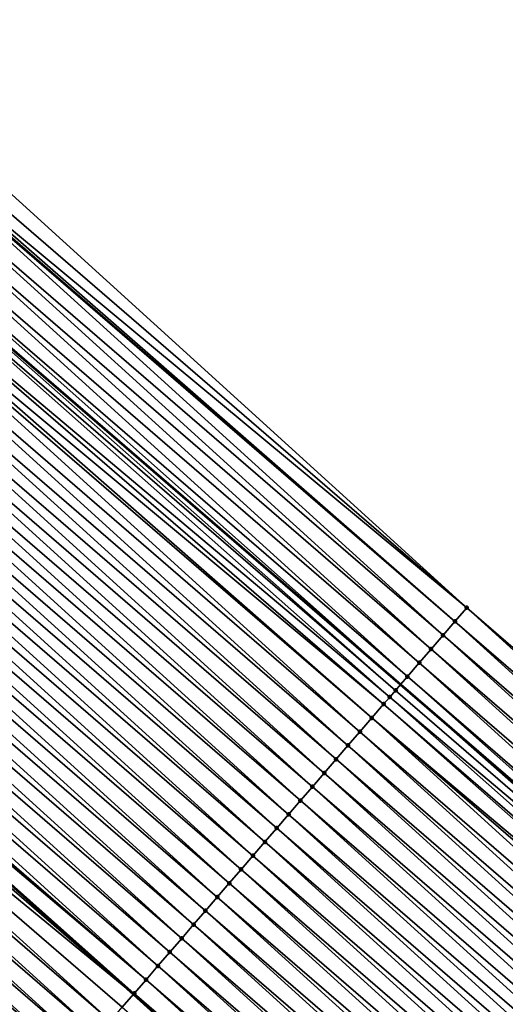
# Model space of a CAD drawing. Header units: feet. Extents: x 2007189 to 2022806, y 818621 to 837694.
# Tile 330 of 656: x 2015454 to 2015467, y 820232 to 820259. Entities that reach past the tile are written whole.
import ezdxf

# ---------------------------------------------------------------- set-up
doc = ezdxf.new("R2010")
doc.units = ezdxf.units.FT
doc.header["$MEASUREMENT"] = 0
for name, color, linetype, lineweight in [('EP_Travel Lane', 172, 'Continuous', 53), ('Road Shots', 141, 'Continuous', 100), ('Road X-Section', 40, 'Continuous', 13), ('STRIPING', 60, 'Continuous', 53)]:
    doc.layers.add(name, color=color, linetype=linetype, lineweight=lineweight)
doc.layers.add('I-77-MM17-21_SB-Surface-Border', color=7, linetype='Continuous')
doc.layers.add('I-77-MM17-21_SB-Surface-TIN', color=7, linetype='Continuous')

msp = doc.modelspace()

# ---------------------------------------------------------------- linework, layer by layer
at = {"layer": 'EP_Travel Lane'}
msp.add_polyline3d([(2015389.885161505, 820305.9431912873, 254.3724983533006), (2015404.477025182, 820292.9223736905, 254.4036297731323), (2015419.46987167, 820279.6855020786, 254.4127378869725), (2015434.463940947, 820266.4500790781, 254.453842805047), (2015449.413424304, 820253.4036363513, 254.4975981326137), (2015464.557544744, 820240.3403664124, 254.586789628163), (2015479.701666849, 820227.2770950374, 254.6751473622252), (2015494.855067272, 820214.2997339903, 254.7118659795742), (2015510.046053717, 820201.2910212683, 254.8001306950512), (2015525.256119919, 820188.3278856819, 254.9221021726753), (2015540.509567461, 820175.3925680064, 255.0499853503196), (2015555.762980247, 820162.4572798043, 255.1873302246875), (2015570.975721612, 820149.5367180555, 255.3579410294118), (2015586.218726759, 820136.5902218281, 255.5578152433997), (2015601.443424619, 820123.712927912, 255.7737022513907), (2015616.741094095, 820110.8309482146, 255.9642285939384), (2015632.038367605, 820097.9493019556, 256.2039738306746)], dxfattribs=at)
at = {"layer": 'I-77-MM17-21_SB-Surface-Border', "color": 3, "linetype": 'Continuous', "lineweight": -3}
msp.add_polyline3d([(2015391.491564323, 820307.6459412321, 254.311653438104), (2015406.324404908, 820295.0145387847, 254.3249123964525), (2015421.647817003, 820282.1519945, 254.3000206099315), (2015436.640263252, 820268.914668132, 254.3083171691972), (2015451.559730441, 820255.8910784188, 254.3104001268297), (2015466.377189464, 820242.4492687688, 254.4384674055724), (2015481.521328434, 820229.3859828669, 254.5183154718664), (2015496.667202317, 820216.4149919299, 254.541724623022), (2015511.858194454, 820203.406274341, 254.6277388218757)], dxfattribs=at)
at = {"layer": 'I-77-MM17-21_SB-Surface-TIN', "color": 128, "linetype": 'Continuous', "lineweight": -3}
for points in [[(2015466.377189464, 820242.4492687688, 254.4384674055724), (2015451.559730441, 820255.8910784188, 254.3104001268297), (2015451.233133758, 820255.5124828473, 254.3165825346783)], [(2015466.377189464, 820242.4492687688, 254.4384674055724), (2015451.233133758, 820255.5124828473, 254.3165825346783), (2015450.980578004, 820255.2197838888, 254.3381721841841)], [(2015465.723915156, 820241.6921474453, 254.4917042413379), (2015450.906490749, 820255.1339272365, 254.3461577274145), (2015450.579840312, 820254.7553780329, 254.3794837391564)], [(2015466.050555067, 820242.070705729, 254.4636938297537), (2015450.926695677, 820255.1573417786, 254.3439517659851), (2015450.906490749, 820255.1339272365, 254.3461577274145)], [(2015465.723915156, 820241.6921474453, 254.4917042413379), (2015466.050555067, 820242.070705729, 254.4636938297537), (2015450.906490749, 820255.1339272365, 254.3461577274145)], [(2015466.050555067, 820242.070705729, 254.4636938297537), (2015450.980578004, 820255.2197838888, 254.3381721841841), (2015450.926695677, 820255.1573417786, 254.3439517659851)], [(2015466.050555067, 820242.070705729, 254.4636938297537), (2015466.377189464, 820242.4492687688, 254.4384674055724), (2015450.980578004, 820255.2197838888, 254.3381721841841)], [(2015465.397268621, 820241.3135948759, 254.5230599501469), (2015450.579840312, 820254.7553780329, 254.3794837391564), (2015450.253194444, 820254.3768248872, 254.4105020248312)], [(2015465.397268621, 820241.3135948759, 254.5230599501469), (2015465.723915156, 820241.6921474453, 254.4917042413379), (2015450.579840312, 820254.7553780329, 254.3794837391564)], [(2015465.070622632, 820240.9350418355, 254.5541399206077), (2015450.253194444, 820254.3768248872, 254.4105020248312), (2015449.926530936, 820253.9982869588, 254.4504283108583)], [(2015465.070622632, 820240.9350418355, 254.5541399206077), (2015465.397268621, 820241.3135948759, 254.5230599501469), (2015450.253194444, 820254.3768248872, 254.4105020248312)], [(2015464.74399947, 820240.556469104, 254.5736927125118), (2015449.926530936, 820253.9982869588, 254.4504283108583), (2015449.599887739, 820253.6197315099, 254.4800983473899)], [(2015464.74399947, 820240.556469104, 254.5736927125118), (2015465.070622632, 820240.9350418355, 254.5541399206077), (2015449.926530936, 820253.9982869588, 254.4504283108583)], [(2015464.417369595, 820240.1779021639, 254.5966357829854), (2015449.413424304, 820253.4036363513, 254.4975981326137), (2015449.27324259, 820253.2411777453, 254.5107543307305)], [(2015449.599887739, 820253.6197315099, 254.4800983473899), (2015449.413424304, 820253.4036363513, 254.4975981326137), (2015464.557544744, 820240.3403664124, 254.586789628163)], [(2015464.417369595, 820240.1779021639, 254.5966357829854), (2015464.557544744, 820240.3403664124, 254.586789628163), (2015449.413424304, 820253.4036363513, 254.4975981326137)], [(2015464.74399947, 820240.556469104, 254.5736927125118), (2015449.599887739, 820253.6197315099, 254.4800983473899), (2015464.557544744, 820240.3403664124, 254.586789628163)], [(2015464.259898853, 820239.9953795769, 254.6045519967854), (2015449.27324259, 820253.2411777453, 254.5107543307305), (2015448.946596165, 820252.8626250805, 254.5420541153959)], [(2015464.259898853, 820239.9953795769, 254.6045519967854), (2015464.417369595, 820240.1779021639, 254.5966357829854), (2015449.27324259, 820253.2411777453, 254.5107543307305)], [(2015464.0907582, 820239.7993192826, 254.6102470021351), (2015448.946596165, 820252.8626250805, 254.5420541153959), (2015448.720364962, 820252.600421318, 254.558000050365)], [(2015464.0907582, 820239.7993192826, 254.6102470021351), (2015464.259898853, 820239.9953795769, 254.6045519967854), (2015448.946596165, 820252.8626250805, 254.5420541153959)], [(2015463.764161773, 820239.4207234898, 254.6162998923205), (2015448.720364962, 820252.600421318, 254.558000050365), (2015448.619971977, 820252.4840532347, 254.5621253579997)], [(2015463.764161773, 820239.4207234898, 254.6162998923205), (2015464.0907582, 820239.7993192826, 254.6102470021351), (2015448.720364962, 820252.600421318, 254.558000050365)], [(2015463.437569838, 820239.0421238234, 254.620085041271), (2015448.619971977, 820252.4840532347, 254.5621253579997), (2015448.293371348, 820252.1054610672, 254.570300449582)], [(2015463.437569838, 820239.0421238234, 254.620085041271), (2015463.764161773, 820239.4207234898, 254.6162998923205), (2015448.619971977, 820252.4840532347, 254.5621253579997)], [(2015463.110970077, 820238.6635309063, 254.6278213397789), (2015448.293371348, 820252.1054610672, 254.570300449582), (2015447.966768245, 820251.7268710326, 254.5797241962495)], [(2015463.110970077, 820238.6635309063, 254.6278213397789), (2015463.437569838, 820239.0421238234, 254.620085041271), (2015448.293371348, 820252.1054610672, 254.570300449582)], [(2015462.784356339, 820238.2849500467, 254.6426159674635), (2015447.966768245, 820251.7268710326, 254.5797241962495), (2015447.640157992, 820251.3482871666, 254.5927588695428)], [(2015462.784356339, 820238.2849500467, 254.6426159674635), (2015463.110970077, 820238.6635309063, 254.6278213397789), (2015447.966768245, 820251.7268710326, 254.5797241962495)], [(2015462.457745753, 820237.9063664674, 254.6558186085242), (2015447.640157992, 820251.3482871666, 254.5927588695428), (2015447.313550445, 820250.9697009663, 254.6044271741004)], [(2015462.457745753, 820237.9063664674, 254.6558186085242), (2015462.784356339, 820238.2849500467, 254.6426159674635), (2015447.640157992, 820251.3482871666, 254.5927588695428)], [(2015462.131140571, 820237.527778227, 254.6662925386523), (2015447.313550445, 820250.9697009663, 254.6044271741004), (2015446.986945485, 820250.5911125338, 254.6147887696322)], [(2015462.131140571, 820237.527778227, 254.6662925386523), (2015462.457745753, 820237.9063664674, 254.6558186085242), (2015447.313550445, 820250.9697009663, 254.6044271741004)], [(2015461.804531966, 820237.1491929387, 254.6784947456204), (2015446.986945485, 820250.5911125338, 254.6147887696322), (2015446.66033055, 820250.2125327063, 254.6301876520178)], [(2015461.804531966, 820237.1491929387, 254.6784947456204), (2015462.131140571, 820237.527778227, 254.6662925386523), (2015446.986945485, 820250.5911125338, 254.6147887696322)], [(2015461.477918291, 820236.7706120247, 254.693257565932), (2015446.66033055, 820250.2125327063, 254.6301876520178), (2015446.33372735, 820249.8339427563, 254.6396608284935)], [(2015461.477918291, 820236.7706120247, 254.693257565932), (2015461.804531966, 820237.1491929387, 254.6784947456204), (2015446.66033055, 820250.2125327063, 254.6301876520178)], [(2015461.15131379, 820236.3920231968, 254.7033876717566), (2015446.33372735, 820249.8339427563, 254.6396608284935), (2015446.007113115, 820249.4553623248, 254.6547061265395)], [(2015461.15131379, 820236.3920231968, 254.7033876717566), (2015461.477918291, 820236.7706120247, 254.693257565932), (2015446.33372735, 820249.8339427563, 254.6396608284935)], [(2015460.824701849, 820236.0134407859, 254.7172742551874), (2015446.007113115, 820249.4553623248, 254.6547061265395), (2015445.680491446, 820249.0767883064, 254.6735055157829)], [(2015460.824701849, 820236.0134407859, 254.7172742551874), (2015461.15131379, 820236.3920231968, 254.7033876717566), (2015446.007113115, 820249.4553623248, 254.6547061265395)], [(2015460.498084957, 820235.6348626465, 254.7336612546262), (2015445.680491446, 820249.0767883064, 254.6735055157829), (2015445.353885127, 820248.6982010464, 254.6845534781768)], [(2015460.498084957, 820235.6348626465, 254.7336612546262), (2015460.824701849, 820236.0134407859, 254.7172742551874), (2015445.680491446, 820249.0767883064, 254.6735055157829)], [(2015460.171474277, 820235.2562791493, 254.7469118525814), (2015445.353885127, 820248.6982010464, 254.6845534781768), (2015445.027265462, 820248.3196252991, 254.7023409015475)], [(2015460.171474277, 820235.2562791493, 254.7469118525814), (2015460.498084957, 820235.6348626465, 254.7336612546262), (2015445.353885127, 820248.6982010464, 254.6845534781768)], [(2015459.844860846, 820234.8776980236, 254.7615508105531), (2015445.027265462, 820248.3196252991, 254.7023409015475), (2015444.700658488, 820247.9410386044, 254.7137196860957)], [(2015459.844860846, 820234.8776980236, 254.7615508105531), (2015460.171474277, 820235.2562791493, 254.7469118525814), (2015445.027265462, 820248.3196252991, 254.7023409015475)], [(2015459.518245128, 820234.4991188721, 254.7773454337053), (2015444.700658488, 820247.9410386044, 254.7137196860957), (2015444.374052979, 820247.5624506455, 254.7243585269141)], [(2015459.518245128, 820234.4991188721, 254.7773454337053), (2015459.844860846, 820234.8776980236, 254.7615508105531), (2015444.700658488, 820247.9410386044, 254.7137196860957)], [(2015459.191635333, 820234.120534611, 254.7901488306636), (2015444.374052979, 820247.5624506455, 254.7243585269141), (2015444.047442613, 820247.1838668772, 254.7374503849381)], [(2015459.191635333, 820234.120534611, 254.7901488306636), (2015459.518245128, 820234.4991188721, 254.7773454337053), (2015444.374052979, 820247.5624506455, 254.7243585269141)], [(2015458.865018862, 820233.7419561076, 254.8063227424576), (2015444.047442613, 820247.1838668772, 254.7374503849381), (2015443.720833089, 820246.8052823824, 254.7501171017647)], [(2015458.865018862, 820233.7419561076, 254.8063227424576), (2015459.191635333, 820234.120534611, 254.7901488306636), (2015444.047442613, 820247.1838668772, 254.7374503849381)], [(2015458.538400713, 820233.3633790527, 254.8233447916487), (2015443.720833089, 820246.8052823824, 254.7501171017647), (2015443.394219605, 820246.4267013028, 254.7647829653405)], [(2015458.538400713, 820233.3633790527, 254.8233447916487), (2015458.865018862, 820233.7419561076, 254.8063227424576), (2015443.720833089, 820246.8052823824, 254.7501171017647)], [(2015458.211788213, 820232.984797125, 254.8375141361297), (2015443.394219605, 820246.4267013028, 254.7647829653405), (2015443.067600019, 820246.0481254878, 254.7825306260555)], [(2015458.211788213, 820232.984797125, 254.8375141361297), (2015458.538400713, 820233.3633790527, 254.8233447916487), (2015443.394219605, 820246.4267013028, 254.7647829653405)], [(2015457.885175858, 820232.6062150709, 254.8516096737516), (2015443.067600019, 820246.0481254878, 254.7825306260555), (2015442.740984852, 820245.6695458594, 254.7980461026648)], [(2015457.885175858, 820232.6062150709, 254.8516096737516), (2015458.211788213, 820232.984797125, 254.8375141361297), (2015443.067600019, 820246.0481254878, 254.7825306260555)], [(2015457.558565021, 820232.2276317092, 254.8649395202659), (2015442.740984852, 820245.6695458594, 254.7980461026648), (2015442.414361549, 820245.2909732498, 254.8176703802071)], [(2015457.558565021, 820232.2276317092, 254.8649395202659), (2015457.885175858, 820232.6062150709, 254.8516096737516), (2015442.740984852, 820245.6695458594, 254.7980461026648)], [(2015457.558565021, 820232.2276317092, 254.8649395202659), (2015442.414361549, 820245.2909732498, 254.8176703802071), (2015442.288451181, 820245.1450277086, 254.822943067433)], [(2015442.087750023, 820244.9123904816, 254.8313477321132), (2015457.211626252, 820231.8254681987, 254.874728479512), (2015442.288451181, 820245.1450277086, 254.822943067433)], [(2015457.23196234, 820231.8490413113, 254.8741505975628), (2015442.288451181, 820245.1450277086, 254.822943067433), (2015457.211626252, 820231.8254681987, 254.874728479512)], [(2015457.23196234, 820231.8490413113, 254.8741505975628), (2015457.558565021, 820232.2276317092, 254.8649395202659), (2015442.288451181, 820245.1450277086, 254.822943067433)], [(2015441.761140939, 820244.5338056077, 254.8437924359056), (2015457.211626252, 820231.8254681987, 254.874728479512), (2015442.087750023, 820244.9123904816, 254.8313477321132)], [(2015456.57875437, 820231.0918627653, 254.893889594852), (2015441.761140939, 820244.5338056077, 254.8437924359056), (2015441.434531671, 820244.1552208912, 254.8563293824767)], [(2015456.90535952, 820231.4704510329, 254.8834315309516), (2015457.211626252, 820231.8254681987, 254.874728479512), (2015441.761140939, 820244.5338056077, 254.8437924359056)], [(2015456.57875437, 820231.0918627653, 254.893889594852), (2015456.90535952, 820231.4704510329, 254.8834315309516), (2015441.761140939, 820244.5338056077, 254.8437924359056)], [(2015456.252133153, 820230.7132883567, 254.9124606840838), (2015441.434531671, 820244.1552208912, 254.8563293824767), (2015441.107922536, 820243.7766360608, 254.8687995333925)], [(2015456.252133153, 820230.7132883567, 254.9124606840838), (2015456.57875437, 820231.0918627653, 254.893889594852), (2015441.434531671, 820244.1552208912, 254.8563293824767)], [(2015455.925518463, 820230.3347083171, 254.9277352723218), (2015441.107922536, 820243.7766360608, 254.8687995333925), (2015440.781310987, 820243.3980533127, 254.8824886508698)], [(2015455.925518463, 820230.3347083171, 254.9277352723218), (2015456.252133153, 820230.7132883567, 254.9124606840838), (2015441.107922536, 820243.7766360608, 254.8687995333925)], [(2015455.59890789, 820229.9561247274, 254.9409317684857), (2015440.781310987, 820243.3980533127, 254.8824886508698), (2015440.454704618, 820243.0194660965, 254.8935621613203)], [(2015455.59890789, 820229.9561247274, 254.9409317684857), (2015455.925518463, 820230.3347083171, 254.9277352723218), (2015440.781310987, 820243.3980533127, 254.8824886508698)], [(2015455.27230399, 820229.5775353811, 254.9507584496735), (2015440.454704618, 820243.0194660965, 254.8935621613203), (2015440.128092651, 820242.6408837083, 254.9074620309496)], [(2015455.27230399, 820229.5775353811, 254.9507584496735), (2015455.59890789, 820229.9561247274, 254.9409317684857), (2015440.454704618, 820243.0194660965, 254.8935621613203)], [(2015454.945694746, 820229.1989506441, 254.9632832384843), (2015440.128092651, 820242.6408837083, 254.9074620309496), (2015439.801485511, 820242.2622971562, 254.918924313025)], [(2015454.945694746, 820229.1989506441, 254.9632832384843), (2015455.27230399, 820229.5775353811, 254.9507584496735), (2015440.128092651, 820242.6408837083, 254.9074620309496)], [(2015481.194689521, 820229.007423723, 254.545822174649), (2015466.377189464, 820242.4492687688, 254.4384674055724), (2015466.050555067, 820242.070705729, 254.4636938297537)], [(2015481.194689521, 820229.007423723, 254.545822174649), (2015481.521328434, 820229.3859828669, 254.5183154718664), (2015466.377189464, 820242.4492687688, 254.4384674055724)], [(2015454.619084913, 820228.8203664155, 254.9761058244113), (2015439.801485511, 820242.2622971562, 254.918924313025), (2015439.474878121, 820241.8837108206, 254.9305134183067)], [(2015454.619084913, 820228.8203664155, 254.9761058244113), (2015454.945694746, 820229.1989506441, 254.9632832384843), (2015439.801485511, 820242.2622971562, 254.918924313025)], [(2015480.868044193, 820228.6288701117, 254.5765676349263), (2015466.050555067, 820242.070705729, 254.4636938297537), (2015465.723915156, 820241.6921474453, 254.4917042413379)], [(2015480.868044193, 820228.6288701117, 254.5765676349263), (2015481.194689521, 820229.007423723, 254.545822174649), (2015466.050555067, 820242.070705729, 254.4636938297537)], [(2015454.292468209, 820228.4417881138, 254.9923978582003), (2015439.474878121, 820241.8837108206, 254.9305134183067), (2015439.148254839, 820241.5051381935, 254.950127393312)], [(2015454.292468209, 820228.4417881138, 254.9923978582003), (2015454.619084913, 820228.8203664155, 254.9761058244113), (2015439.474878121, 820241.8837108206, 254.9305134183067)], [(2015453.965858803, 820228.0632035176, 255.0050050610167), (2015454.292468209, 820228.4417881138, 254.9923978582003), (2015439.148254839, 820241.5051381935, 254.950127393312)], [(2015480.541396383, 820228.2503186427, 254.6085671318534), (2015465.723915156, 820241.6921474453, 254.4917042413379), (2015465.397268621, 820241.3135948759, 254.5230599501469)], [(2015480.541396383, 820228.2503186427, 254.6085671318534), (2015480.868044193, 820228.6288701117, 254.5765676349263), (2015465.723915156, 820241.6921474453, 254.4917042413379)], [(2015480.214752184, 820227.8717640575, 254.6387425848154), (2015465.397268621, 820241.3135948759, 254.5230599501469), (2015465.070622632, 820240.9350418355, 254.5541399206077)], [(2015480.214752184, 820227.8717640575, 254.6387425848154), (2015480.541396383, 820228.2503186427, 254.6085671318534), (2015465.397268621, 820241.3135948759, 254.5230599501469)], [(2015479.888121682, 820227.4931976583, 254.6620020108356), (2015465.070622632, 820240.9350418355, 254.5541399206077), (2015464.74399947, 820240.556469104, 254.5736927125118)], [(2015479.888121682, 820227.4931976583, 254.6620020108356), (2015480.214752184, 820227.8717640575, 254.6387425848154), (2015465.070622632, 820240.9350418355, 254.5541399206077)], [(2015464.74399947, 820240.556469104, 254.5736927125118), (2015464.557544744, 820240.3403664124, 254.586789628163), (2015479.701666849, 820227.2770950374, 254.6751473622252)], [(2015479.888121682, 820227.4931976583, 254.6620020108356), (2015464.74399947, 820240.556469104, 254.5736927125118), (2015479.701666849, 820227.2770950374, 254.6751473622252)], [(2015479.561491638, 820227.1146308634, 254.6850299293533), (2015464.417369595, 820240.1779021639, 254.5966357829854), (2015464.259898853, 820239.9953795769, 254.6045519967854)], [(2015479.561491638, 820227.1146308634, 254.6850299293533), (2015464.557544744, 820240.3403664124, 254.586789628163), (2015464.417369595, 820240.1779021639, 254.5966357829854)], [(2015479.561491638, 820227.1146308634, 254.6850299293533), (2015479.701666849, 820227.2770950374, 254.6751473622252), (2015464.557544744, 820240.3403664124, 254.586789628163)], [(2015479.234862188, 820226.7360635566, 254.7077581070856), (2015464.259898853, 820239.9953795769, 254.6045519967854), (2015464.0907582, 820239.7993192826, 254.6102470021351)], [(2015479.234862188, 820226.7360635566, 254.7077581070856), (2015479.561491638, 820227.1146308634, 254.6850299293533), (2015464.259898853, 820239.9953795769, 254.6045519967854)], [(2015479.075486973, 820226.5513357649, 254.7163314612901), (2015464.0907582, 820239.7993192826, 254.6102470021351), (2015463.764161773, 820239.4207234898, 254.6162998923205)], [(2015479.075486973, 820226.5513357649, 254.7163314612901), (2015479.234862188, 820226.7360635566, 254.7077581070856), (2015464.0907582, 820239.7993192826, 254.6102470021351)], [(2015478.581650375, 820225.9788883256, 254.7294371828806), (2015463.764161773, 820239.4207234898, 254.6162998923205), (2015463.437569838, 820239.0421238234, 254.620085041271)], [(2015478.581650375, 820225.9788883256, 254.7294371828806), (2015478.908251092, 820226.3574804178, 254.7212181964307), (2015463.764161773, 820239.4207234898, 254.6162998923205)], [(2015478.908251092, 820226.3574804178, 254.7212181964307), (2015479.075486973, 820226.5513357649, 254.7163314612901), (2015463.764161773, 820239.4207234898, 254.6162998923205)], [(2015478.255045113, 820225.6003001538, 254.7399510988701), (2015463.437569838, 820239.0421238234, 254.620085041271), (2015463.110970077, 820238.6635309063, 254.6278213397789)], [(2015478.255045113, 820225.6003001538, 254.7399510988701), (2015478.581650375, 820225.9788883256, 254.7294371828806), (2015463.437569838, 820239.0421238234, 254.620085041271)], [(2015477.92843887, 820225.2217128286, 254.7509605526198), (2015463.110970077, 820238.6635309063, 254.6278213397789), (2015462.784356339, 820238.2849500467, 254.6426159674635)], [(2015477.92843887, 820225.2217128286, 254.7509605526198), (2015478.255045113, 820225.6003001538, 254.7399510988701), (2015463.110970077, 820238.6635309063, 254.6278213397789)], [(2015477.601836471, 820224.843122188, 254.7600292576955), (2015462.784356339, 820238.2849500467, 254.6426159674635), (2015462.457745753, 820237.9063664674, 254.6558186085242)], [(2015477.601836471, 820224.843122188, 254.7600292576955), (2015477.92843887, 820225.2217128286, 254.7509605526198), (2015462.784356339, 820238.2849500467, 254.6426159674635)], [(2015477.275230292, 820224.4645348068, 254.7710059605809), (2015462.457745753, 820237.9063664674, 254.6558186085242), (2015462.131140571, 820237.527778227, 254.6662925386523)], [(2015477.275230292, 820224.4645348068, 254.7710059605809), (2015477.601836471, 820224.843122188, 254.7600292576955), (2015462.457745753, 820237.9063664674, 254.6558186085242)], [(2015476.948620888, 820224.0859502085, 254.7836117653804), (2015462.131140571, 820237.527778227, 254.6662925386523), (2015461.804531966, 820237.1491929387, 254.6784947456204)], [(2015476.948620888, 820224.0859502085, 254.7836117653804), (2015477.275230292, 820224.4645348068, 254.7710059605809), (2015462.131140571, 820237.527778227, 254.6662925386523)], [(2015476.62201306, 820223.7073642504, 254.7954216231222), (2015461.804531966, 820237.1491929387, 254.6784947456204), (2015461.477918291, 820236.7706120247, 254.693257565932)], [(2015476.62201306, 820223.7073642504, 254.7954216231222), (2015476.948620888, 820224.0859502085, 254.7836117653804), (2015461.804531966, 820237.1491929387, 254.6784947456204)], [(2015476.295401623, 820223.328781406, 254.809054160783), (2015461.477918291, 820236.7706120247, 254.693257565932), (2015461.15131379, 820236.3920231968, 254.7033876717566)], [(2015476.295401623, 820223.328781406, 254.809054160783), (2015476.62201306, 820223.7073642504, 254.7954216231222), (2015461.477918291, 820236.7706120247, 254.693257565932)], [(2015475.96878844, 820222.9502000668, 254.8235677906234), (2015461.15131379, 820236.3920231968, 254.7033876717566), (2015460.824701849, 820236.0134407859, 254.7172742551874)], [(2015475.96878844, 820222.9502000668, 254.8235677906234), (2015476.295401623, 820223.328781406, 254.809054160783), (2015461.15131379, 820236.3920231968, 254.7033876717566)], [(2015475.642182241, 820222.5716127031, 254.8345547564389), (2015460.824701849, 820236.0134407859, 254.7172742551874), (2015460.498084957, 820235.6348626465, 254.7336612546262)], [(2015475.642182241, 820222.5716127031, 254.8345547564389), (2015475.96878844, 820222.9502000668, 254.8235677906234), (2015460.824701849, 820236.0134407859, 254.7172742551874)], [(2015475.315568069, 820222.193032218, 254.8495684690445), (2015460.498084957, 820235.6348626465, 254.7336612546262), (2015460.171474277, 820235.2562791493, 254.7469118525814)], [(2015475.315568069, 820222.193032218, 254.8495684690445), (2015475.642182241, 820222.5716127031, 254.8345547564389), (2015460.498084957, 820235.6348626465, 254.7336612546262)], [(2015474.988957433, 820221.8144486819, 254.8627960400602), (2015460.171474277, 820235.2562791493, 254.7469118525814), (2015459.844860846, 820234.8776980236, 254.7615508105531)], [(2015474.988957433, 820221.8144486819, 254.8627960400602), (2015475.315568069, 820222.193032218, 254.8495684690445), (2015460.171474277, 820235.2562791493, 254.7469118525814)], [(2015474.662350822, 820221.4358616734, 254.8739910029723), (2015459.844860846, 820234.8776980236, 254.7615508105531), (2015459.518245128, 820234.4991188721, 254.7773454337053)], [(2015474.662350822, 820221.4358616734, 254.8739910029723), (2015474.988957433, 820221.8144486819, 254.8627960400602), (2015459.844860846, 820234.8776980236, 254.7615508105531)], [(2015474.335748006, 820221.0572713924, 254.8832701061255), (2015459.518245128, 820234.4991188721, 254.7773454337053), (2015459.191635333, 820234.120534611, 254.7901488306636)], [(2015474.335748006, 820221.0572713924, 254.8832701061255), (2015474.662350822, 820221.4358616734, 254.8739910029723), (2015459.518245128, 820234.4991188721, 254.7773454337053)], [(2015474.00914272, 820220.6786832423, 254.8937966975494), (2015459.191635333, 820234.120534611, 254.7901488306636), (2015458.865018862, 820233.7419561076, 254.8063227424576)], [(2015474.00914272, 820220.6786832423, 254.8937966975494), (2015474.335748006, 820221.0572713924, 254.8832701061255), (2015459.191635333, 820234.120534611, 254.7901488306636)], [(2015473.682532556, 820220.3000992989, 254.9067858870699), (2015458.865018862, 820233.7419561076, 254.8063227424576), (2015458.538400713, 820233.3633790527, 254.8233447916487)], [(2015473.682532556, 820220.3000992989, 254.9067858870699), (2015474.00914272, 820220.6786832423, 254.8937966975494), (2015458.865018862, 820233.7419561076, 254.8063227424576)], [(2015473.355921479, 820219.9215161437, 254.9202365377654), (2015458.538400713, 820233.3633790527, 254.8233447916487), (2015458.211788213, 820232.984797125, 254.8375141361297)], [(2015473.355921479, 820219.9215161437, 254.9202365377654), (2015473.682532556, 820220.3000992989, 254.9067858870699), (2015458.538400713, 820233.3633790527, 254.8233447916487)], [(2015473.029306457, 820219.5429363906, 254.935678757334), (2015458.211788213, 820232.984797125, 254.8375141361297), (2015457.885175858, 820232.6062150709, 254.8516096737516)], [(2015473.029306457, 820219.5429363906, 254.935678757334), (2015473.355921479, 820219.9215161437, 254.9202365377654), (2015458.211788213, 820232.984797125, 254.8375141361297)], [(2015472.702690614, 820219.164357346, 254.9515356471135), (2015457.885175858, 820232.6062150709, 254.8516096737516), (2015457.558565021, 820232.2276317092, 254.8649395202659)], [(2015472.702690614, 820219.164357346, 254.9515356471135), (2015473.029306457, 820219.5429363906, 254.935678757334), (2015457.885175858, 820232.6062150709, 254.8516096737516)], [(2015472.376084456, 820218.7857699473, 254.962502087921), (2015457.558565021, 820232.2276317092, 254.8649395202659), (2015457.23196234, 820231.8490413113, 254.8741505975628)], [(2015472.376084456, 820218.7857699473, 254.962502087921), (2015472.702690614, 820219.164357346, 254.9515356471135), (2015457.558565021, 820232.2276317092, 254.8649395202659)], [(2015456.90535952, 820231.4704510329, 254.8834315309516), (2015472.052811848, 820218.4110280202, 254.968703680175), (2015457.211626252, 820231.8254681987, 254.874728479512)], [(2015472.376084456, 820218.7857699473, 254.962502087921), (2015457.23196234, 820231.8490413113, 254.8741505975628), (2015457.211626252, 820231.8254681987, 254.874728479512)], [(2015472.376084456, 820218.7857699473, 254.962502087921), (2015457.211626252, 820231.8254681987, 254.874728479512), (2015472.052811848, 820218.4110280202, 254.968703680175)]]:
    msp.add_3dface(points, dxfattribs=at)
at = {"layer": 'Road Shots', "lineweight": 100}
for p in [(2015466.377189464, 820242.4492687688, 254.4384674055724), (2015466.050555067, 820242.070705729, 254.4636938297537), (2015465.723915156, 820241.6921474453, 254.4917042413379), (2015465.397268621, 820241.3135948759, 254.5230599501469), (2015465.070622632, 820240.9350418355, 254.5541399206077), (2015464.74399947, 820240.556469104, 254.5736927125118), (2015464.417369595, 820240.1779021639, 254.5966357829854), (2015464.259898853, 820239.9953795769, 254.6045519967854), (2015464.0907582, 820239.7993192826, 254.6102470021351), (2015463.764161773, 820239.4207234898, 254.6162998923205), (2015463.437569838, 820239.0421238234, 254.620085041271), (2015463.110970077, 820238.6635309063, 254.6278213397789), (2015462.784356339, 820238.2849500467, 254.6426159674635), (2015462.457745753, 820237.9063664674, 254.6558186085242), (2015462.131140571, 820237.527778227, 254.6662925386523), (2015461.804531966, 820237.1491929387, 254.6784947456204), (2015461.477918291, 820236.7706120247, 254.693257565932), (2015461.15131379, 820236.3920231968, 254.7033876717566), (2015460.824701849, 820236.0134407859, 254.7172742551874), (2015460.498084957, 820235.6348626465, 254.7336612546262), (2015460.171474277, 820235.2562791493, 254.7469118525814), (2015459.844860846, 820234.8776980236, 254.7615508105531), (2015459.518245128, 820234.4991188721, 254.7773454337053), (2015459.191635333, 820234.120534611, 254.7901488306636), (2015458.865018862, 820233.7419561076, 254.8063227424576), (2015458.538400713, 820233.3633790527, 254.8233447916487), (2015458.211788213, 820232.984797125, 254.8375141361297), (2015457.885175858, 820232.6062150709, 254.8516096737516), (2015457.558565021, 820232.2276317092, 254.8649395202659), (2015457.23196234, 820231.8490413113, 254.8741505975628)]:
    msp.add_point(p, dxfattribs=at)
at = {"layer": 'Road X-Section', "extrusion": (0.757209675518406, -0.6531666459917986, 0.002615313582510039), "elevation": 990376.2974372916, "flags": 128}
msp.add_lwpolyline([(1937537.558814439, -2335.714103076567), (1937537.058814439, -2335.688876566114), (1937536.558814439, -2335.660866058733), (1937536.058814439, -2335.62951024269), (1937535.558814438, -2335.598430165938), (1937535.058814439, -2335.578877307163), (1937534.558814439, -2335.555934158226), (1937534.317751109, -2335.548017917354), (1937534.058814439, -2335.542322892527), (1937533.558814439, -2335.536269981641), (1937533.058814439, -2335.532484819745), (1937532.558814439, -2335.524748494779), (1937532.058814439, -2335.509953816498), (1937531.558814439, -2335.496751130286), (1937531.058814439, -2335.486277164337), (1937530.558814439, -2335.474074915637), (1937530.058814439, -2335.459312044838), (1937529.558814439, -2335.449181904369), (1937529.058814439, -2335.435295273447), (1937528.558814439, -2335.418908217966), (1937528.058814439, -2335.405657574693), (1937527.558814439, -2335.391018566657), (1937527.058814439, -2335.375223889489), (1937526.558814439, -2335.362420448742), (1937526.058814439, -2335.346246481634), (1937525.558814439, -2335.329224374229), (1937525.058814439, -2335.31505498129), (1937524.558814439, -2335.300959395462), (1937524.058814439, -2335.28762950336), (1937523.558814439, -2335.278418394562), (1937523.058814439, -2335.269137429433), (1937522.558814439, -2335.258679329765), (1937522.058814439, -2335.240108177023), (1937521.558814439, -2335.224833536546), (1937521.058814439, -2335.21163699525), (1937520.558814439, -2335.201810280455), (1937520.058814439, -2335.189285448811), (1937519.558814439, -2335.176462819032), (1937519.058814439, -2335.160170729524), (1937518.558814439, -2335.147563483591), (1937518.058814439, -2335.135667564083), (1937517.558814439, -2335.125727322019), (1937517.058814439, -2335.113621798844), (1937516.558814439, -2335.10146643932), (1937516.058814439, -2335.089877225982), (1937515.558814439, -2335.077531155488), (1937515.058814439, -2335.067818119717), (1937514.558814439, -2335.056197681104), (1937514.058814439, -2335.043961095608), (1937513.558814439, -2335.029892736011), (1937513.058814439, -2335.019076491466), (1937512.558814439, -2335.010396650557), (1937512.058814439, -2334.999433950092), (1937511.558814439, -2334.993906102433), (1937511.058814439, -2334.986160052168), (1937510.558814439, -2334.969368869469), (1937510.058814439, -2334.952743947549), (1937509.76870349, -2334.947840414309), (1937509.558814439, -2334.94730746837), (1937509.058814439, -2334.946792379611), (1937508.558814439, -2334.940709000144), (1937508.058814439, -2334.930616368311), (1937507.558814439, -2334.925890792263), (1937507.462322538, -2334.925728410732), (1937507.058814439, -2334.926321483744), (1937506.558814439, -2334.926779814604), (1937506.424322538, -2334.925947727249)], dxfattribs=at)
at = {"layer": 'STRIPING'}
msp.add_polyline3d([(2015382.622167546, 820298.2441160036, 254.6940141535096), (2015397.468807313, 820284.9856182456, 254.7425132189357), (2015412.386553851, 820271.6636199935, 254.7166800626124), (2015427.338360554, 820258.3803350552, 254.7598993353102), (2015442.288451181, 820245.1450277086, 254.822943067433), (2015457.211626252, 820231.8254681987, 254.874728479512), (2015472.052811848, 820218.4110280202, 254.968703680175), (2015487.234605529, 820205.4024479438, 255.0134364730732), (2015502.425636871, 820192.3936967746, 255.0839685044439), (2015517.622034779, 820179.3947655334, 255.1735788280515), (2015532.827536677, 820166.4031290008, 255.2741226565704), (2015548.033039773, 820153.4114914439, 255.3743408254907), (2015563.271381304, 820140.4680362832, 255.5328350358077), (2015578.514649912, 820127.521316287, 255.6919307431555), (2015593.777782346, 820114.611797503, 255.8967356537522), (2015609.075308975, 820101.7299380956, 256.105017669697), (2015624.37286791, 820088.8480514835, 256.3092863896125), (2015639.672210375, 820075.9724899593, 256.531018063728)], dxfattribs=at)

doc.saveas('drawing.dxf')
